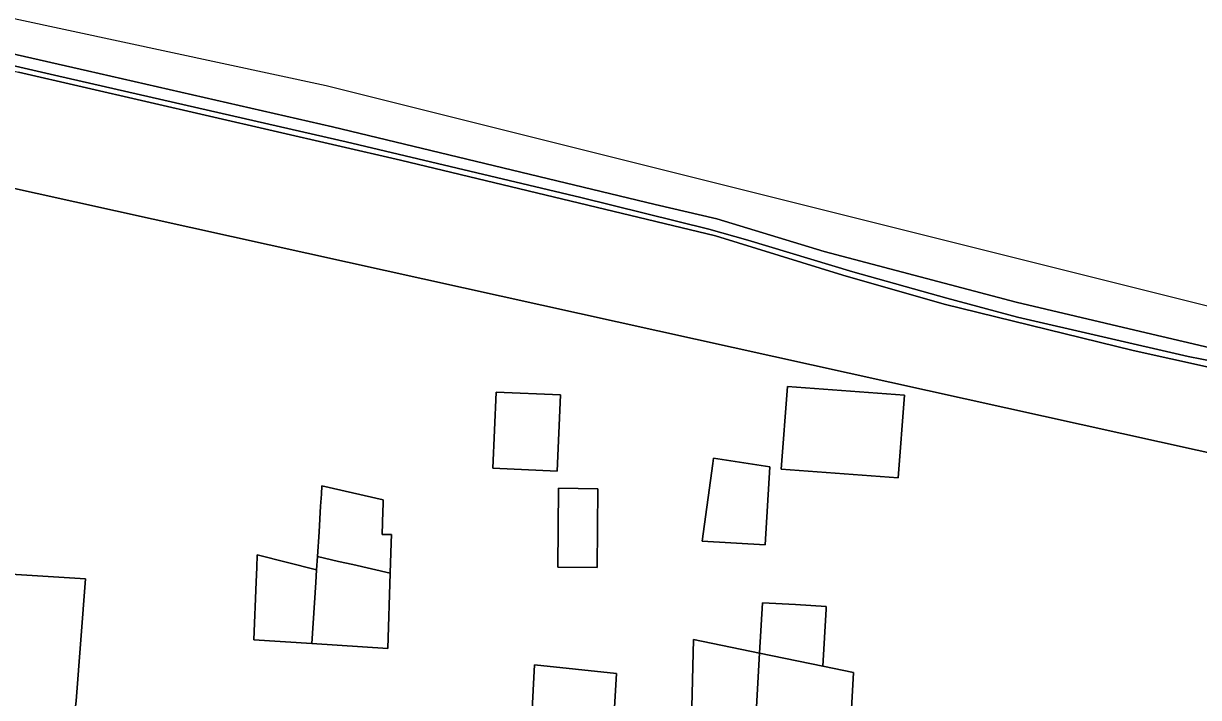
# Model space of a CAD drawing. Extents: x 163008 to 163854, y 382777 to 383982.
# Drawn here: x 163604.9 to 163664.8, y 383872.8 to 383907.2 of the extents above; entities that cross this region are included whole.
import ezdxf

# ---------------------------------------------------------------- set-up
doc = ezdxf.new("R2010")
doc.units = 0
for name, color, linetype in [('IMGEO_Erf', 7, 'Continuous'), ('IMGEO_Geluidsscherm', 7, 'Continuous'), ('IMGEO_Groenvoorziening', 7, 'Continuous'), ('IMGEO_Pand', 7, 'Continuous'), ('IMGEO_Spoorbaan_halfverhard', 7, 'Continuous'), ('IMGEO_Terreindeel_gesloten', 7, 'Continuous')]:
    doc.layers.add(name, color=color, linetype=linetype)

msp = doc.modelspace()

# ---------------------------------------------------------------- linework, layer by layer
at = {"layer": 'IMGEO_Erf'}
for points in [[(163680.573, 383881.919), (163575.992, 383905.059), (163574.693, 383905.347), (163574.688, 383905.248), (163574.558, 383902.735), (163574.471, 383901.059), (163573.455, 383890.611), (163573.047, 383890.643), (163571.941, 383890.727)], [(163638.889, 383868.866), (163639.059, 383875.768), (163642.432, 383875.07), (163642.578, 383877.639), (163644.272, 383877.543), (163645.835, 383877.454), (163645.827, 383877.305), (163645.662, 383874.402), (163647.227, 383874.078), (163647.106, 383871.918)], [(163630.812, 383871.866), (163630.958, 383874.478), (163635.129, 383874.03), (163634.918, 383870.253)]]:
    msp.add_lwpolyline(points, dxfattribs=at)
for points in [[(163643.853, 383888.675), (163649.823, 383888.228), (163649.506, 383884.008), (163643.537, 383884.455)], [(163628.822, 383884.501), (163628.997, 383888.386), (163632.277, 383888.238), (163632.102, 383884.353)], [(163639.503, 383880.785), (163640.049, 383884.745), (163640.085, 383885.009), (163642.949, 383884.572), (163642.711, 383880.593)], [(163616.787, 383879.435), (163616.812, 383880.085), (163619.833, 383879.311), (163619.878, 383879.994), (163619.96, 383881.255), (163620.044, 383882.557), (163620.058, 383882.775), (163620.084, 383883.17), (163620.112, 383883.599), (163623.233, 383882.885), (163623.226, 383882.672), (163623.214, 383882.312), (163623.176, 383881.128), (163623.659, 383881.113), (163623.645, 383880.692), (163623.595, 383879.143), (163623.471, 383875.31), (163619.589, 383875.554), (163616.641, 383875.739), (163616.758, 383878.705)], [(163632.136, 383879.454), (163632.183, 383883.476), (163634.19, 383883.453), (163634.143, 383879.431)], [(163603.704, 383879.124), (163608.043, 383878.854), (163607.567, 383872.641), (163607.388, 383871.049), (163615.897, 383870.574), (163615.799, 383868.811), (163615.663, 383866.368), (163615.494, 383863.343), (163615.384, 383861.375), (163606.788, 383861.855), (163598.188, 383862.336), (163598.467, 383867.329), (163598.603, 383869.772), (163598.823, 383869.76), (163599.011, 383873.119), (163603.407, 383872.873)]]:
    msp.add_lwpolyline(points, close=True, dxfattribs=at)
at = {"layer": 'IMGEO_Geluidsscherm'}
msp.add_lwpolyline([(163465.658, 383931.132), (163480.663, 383929.825), (163490.464, 383928.071), (163500.279, 383926.265), (163510.09, 383924.398), (163519.827, 383922.018), (163524.754, 383921.064), (163534.616, 383919.647), (163556.627, 383915.221), (163580.236, 383910.143), (163589.951, 383907.991), (163604.633, 383904.701), (163624.116, 383900.211), (163640.182, 383896.358), (163646.686, 383894.343), (163651.838, 383892.871), (163661.49, 383890.508), (163671.238, 383888.339), (163679.329, 383886.217), (163687.716, 383883.874), (163703.781, 383879.478), (163713.684, 383876.601), (163723.319, 383873.752)], dxfattribs=at)
at = {"layer": 'IMGEO_Groenvoorziening'}
msp.add_lwpolyline([(163575.992, 383905.059), (163680.573, 383881.919), (163679.329, 383886.217), (163671.238, 383888.339), (163661.49, 383890.508), (163651.838, 383892.871), (163646.686, 383894.343), (163640.182, 383896.358), (163624.116, 383900.211), (163604.633, 383904.701)], dxfattribs=at)
at = {"layer": 'IMGEO_Pand'}
for points in [[(163643.853, 383888.675), (163643.537, 383884.455), (163649.506, 383884.008), (163649.823, 383888.228)], [(163628.822, 383884.501), (163632.102, 383884.353), (163632.277, 383888.238), (163628.997, 383888.386)], [(163639.503, 383880.785), (163642.711, 383880.593), (163642.949, 383884.572), (163640.085, 383885.009), (163640.049, 383884.745)], [(163619.96, 383881.255), (163619.878, 383879.994), (163620.956, 383879.747), (163621.681, 383879.581), (163623.595, 383879.143), (163623.645, 383880.692), (163623.659, 383881.113), (163623.176, 383881.128), (163623.214, 383882.312), (163623.226, 383882.672), (163623.233, 383882.885), (163620.112, 383883.599), (163620.084, 383883.17), (163620.058, 383882.775), (163620.044, 383882.557)], [(163632.136, 383879.454), (163634.143, 383879.431), (163634.19, 383883.453), (163632.183, 383883.476)], [(163619.833, 383879.311), (163616.812, 383880.085), (163616.787, 383879.435), (163616.758, 383878.705), (163616.641, 383875.739), (163619.589, 383875.554), (163619.791, 383878.666)], [(163623.595, 383879.143), (163621.681, 383879.581), (163620.956, 383879.747), (163619.878, 383879.994), (163619.833, 383879.311), (163619.791, 383878.666), (163619.589, 383875.554), (163623.471, 383875.31)], [(163606.788, 383861.855), (163607.301, 383871.054), (163607.388, 383871.049), (163607.567, 383872.641), (163608.043, 383878.854), (163603.704, 383879.124), (163603.407, 383872.873), (163599.011, 383873.119), (163598.823, 383869.76), (163598.603, 383869.772), (163598.467, 383867.329), (163598.188, 383862.336)], [(163645.827, 383877.305), (163645.835, 383877.454), (163644.272, 383877.543), (163642.578, 383877.639), (163642.432, 383875.07), (163645.662, 383874.402)], [(163638.88, 383864.538), (163641.825, 383864.373), (163642.432, 383875.07), (163639.059, 383875.768), (163638.889, 383868.866), (163638.857, 383867.552), (163634.78, 383867.779), (163634.918, 383870.253), (163635.129, 383874.03), (163630.958, 383874.478), (163630.812, 383871.866), (163630.757, 383870.879), (163630.596, 383867.997), (163630.442, 383868.006), (163630.025, 383860.526), (163638.629, 383860.045)], [(163654.421, 383868.319), (163654.569, 383868.311), (163654.746, 383871.491), (163647.106, 383871.918), (163647.227, 383874.078), (163645.662, 383874.402), (163642.432, 383875.07), (163641.825, 383864.373), (163645.071, 383864.192), (163644.789, 383859.517), (163653.9, 383858.969)]]:
    msp.add_lwpolyline(points, close=True, dxfattribs=at)
at = {"layer": 'IMGEO_Spoorbaan_halfverhard'}
for points in [[(163729.074, 383874.826), (163711.663, 383879.751), (163711.638, 383879.664), (163707.878, 383880.726), (163707.904, 383880.814), (163678.965, 383889), (163668.346, 383892.004), (163620.327, 383904.013), (163588.714, 383910.818), (163548.485, 383918.381), (163429.324, 383940.782)], [(163465.658, 383931.132), (163480.663, 383929.825), (163490.464, 383928.071), (163500.279, 383926.265), (163510.09, 383924.398), (163519.827, 383922.018), (163524.754, 383921.064), (163534.616, 383919.647), (163556.627, 383915.221), (163580.236, 383910.143), (163589.951, 383907.991), (163604.633, 383904.701), (163624.116, 383900.211), (163640.182, 383896.358), (163646.686, 383894.343), (163651.838, 383892.871), (163661.49, 383890.508), (163671.238, 383888.339), (163679.329, 383886.217), (163687.716, 383883.874), (163703.781, 383879.478), (163713.684, 383876.601), (163723.319, 383873.752), (163728.582, 383872.29)], [(163726.012, 383873.252), (163720.765, 383874.845), (163707.057, 383878.798), (163695.215, 383882.122), (163680.824, 383886.116), (163672.244, 383888.405), (163666.381, 383889.788), (163664.284, 383890.199), (163655.591, 383892.216), (163651.986, 383893.171), (163647.194, 383894.527), (163641.83, 383896.142), (163639.849, 383896.696), (163633.317, 383898.311), (163621.354, 383901.153), (163606.687, 383904.495), (163596.063, 383906.949)], [(163599.842, 383906.664), (163608.16, 383904.781), (163620.644, 383901.916), (163637.101, 383897.963), (163640.251, 383897.231), (163645.73, 383895.553), (163655.52, 383892.965), (163661.571, 383891.537), (163671.717, 383889.172), (163685.05, 383885.585), (163695.054, 383882.792), (163709.368, 383878.803), (163717.418, 383876.456), (163723.201, 383874.724), (163726.128, 383873.796)]]:
    msp.add_lwpolyline(points, dxfattribs=at)
at = {"layer": 'IMGEO_Terreindeel_gesloten'}
for points in [[(163596.063, 383906.949), (163606.687, 383904.495), (163621.354, 383901.153), (163633.317, 383898.311), (163639.849, 383896.696), (163641.83, 383896.142), (163647.194, 383894.527), (163651.986, 383893.171), (163655.591, 383892.216), (163664.284, 383890.199), (163666.381, 383889.788), (163672.244, 383888.405), (163680.824, 383886.116), (163695.215, 383882.122), (163707.057, 383878.798), (163720.765, 383874.845), (163726.012, 383873.252)], [(163726.128, 383873.796), (163723.201, 383874.724), (163717.418, 383876.456), (163709.368, 383878.803), (163695.054, 383882.792), (163685.05, 383885.585), (163671.717, 383889.172), (163661.571, 383891.537), (163655.52, 383892.965), (163645.73, 383895.553), (163640.251, 383897.231), (163637.101, 383897.963), (163620.644, 383901.916), (163608.16, 383904.781), (163599.842, 383906.664)]]:
    msp.add_lwpolyline(points, dxfattribs=at)

doc.saveas('drawing.dxf')
